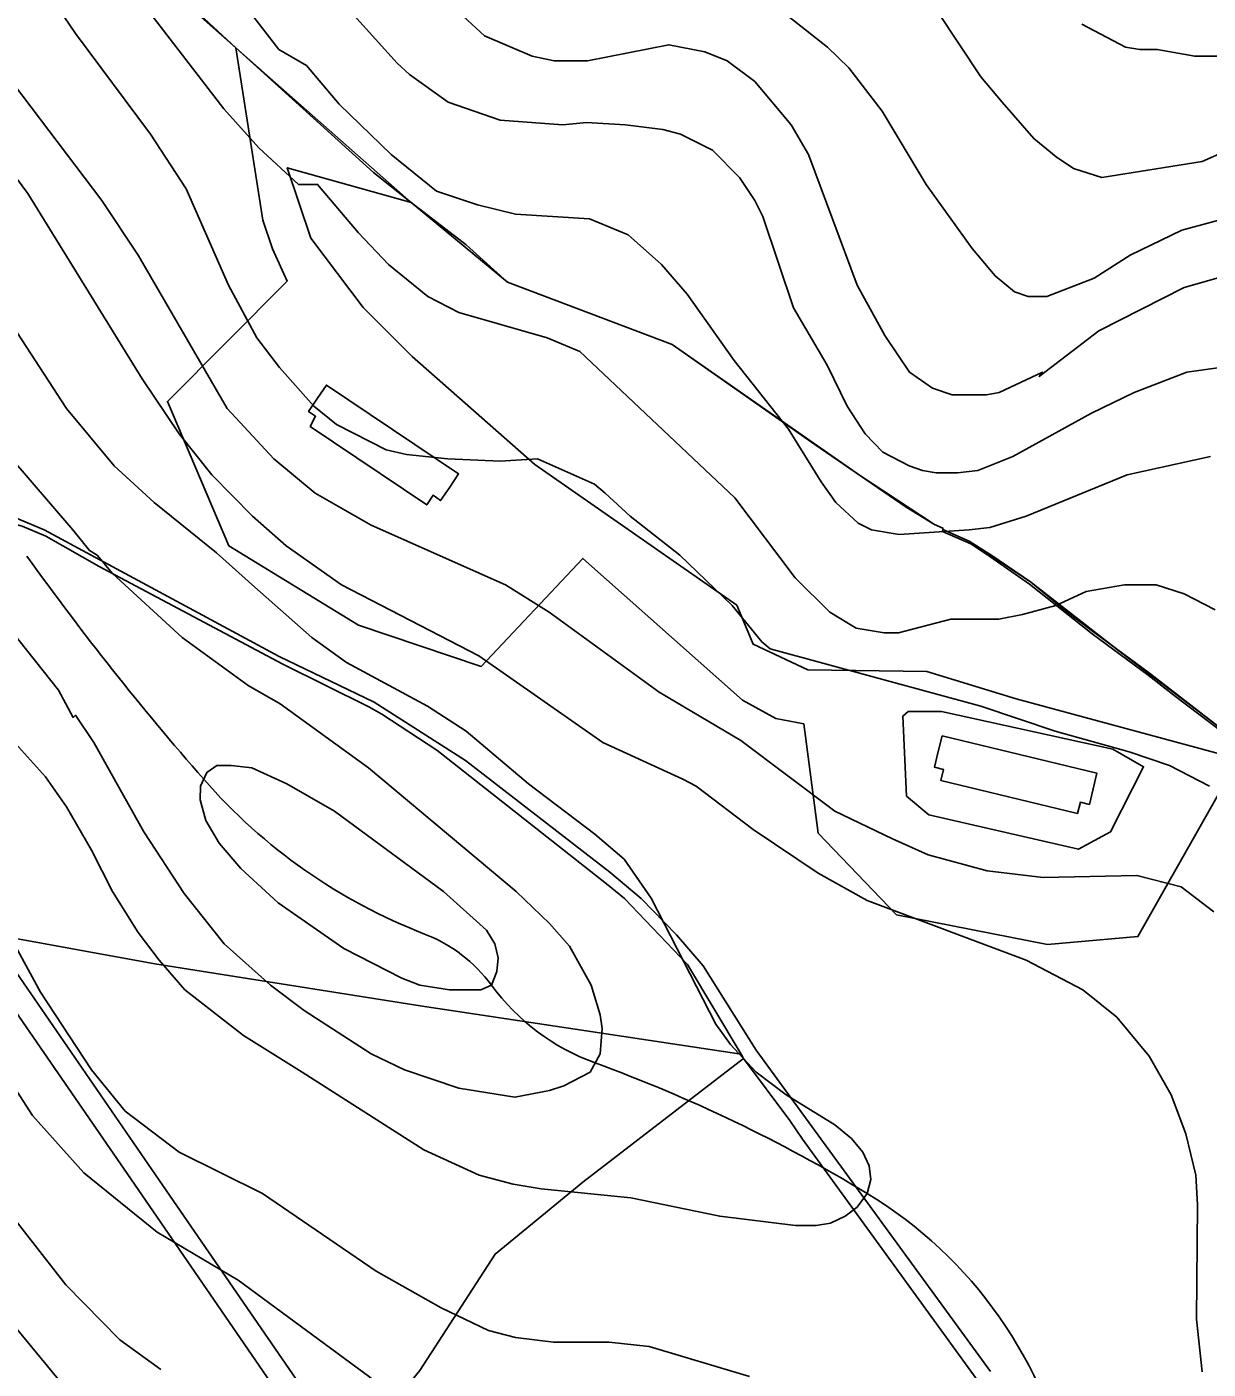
# Model space of a CAD drawing. Extents: x -510989 to -501240, y -1184665 to -1176089.
# Drawn here: x -505094 to -504577, y -1179078 to -1178491 of the extents above; entities that cross this region are included whole.
import ezdxf

# ---------------------------------------------------------------- set-up
doc = ezdxf.new("R2010")
doc.units = 0
for name, color, linetype in [('lesni_pozemek', 7, 'Continuous'), ('NAVRH_rozvodnice', 7, 'Continuous'), ('ostatni_plocha_x_ostatni_komunikace', 7, 'Continuous'), ('ostatni_plocha_x_sportoviste_a_rekr_plocha', 7, 'Continuous'), ('popis', 7, 'Continuous'), ('STAV_povodi', 7, 'Continuous'), ('vrstevnice_01', 7, 'Continuous'), ('vrstevnice_02', 7, 'Continuous'), ('vrstevnice_03', 7, 'Continuous'), ('zastavena_plocha_a_nadvori', 7, 'Continuous')]:
    doc.layers.add(name, color=color, linetype=linetype)

msp = doc.modelspace()

# ---------------------------------------------------------------- linework, layer by layer
at = {"layer": 'lesni_pozemek'}
for points in [[(-505022.64, -1178482.56), (-505002.57, -1178500.32), (-504990.69, -1178575.67), (-504986.52, -1178588.2), (-504980.15, -1178602.27), (-505032.43, -1178654.84), (-505005.63, -1178718.02), (-504948.96, -1178752.71), (-504895.35, -1178770.76), (-504850.77, -1178723.5), (-504781.06, -1178785.49), (-504766.47, -1178793.45), (-504754.26, -1178795.84), (-504747.89, -1178843.63), (-504713.66, -1178879.2), (-504647.72, -1178892.21), (-504608.18, -1178888.76), (-504570.98, -1178823.1)], [(-504556.37, -1178813.24), (-504661.45, -1178784.85), (-504700.46, -1178772.9), (-504752.47, -1178772.11), (-504776.35, -1178760.96), (-504783.52, -1178743.97), (-504871.8, -1178682.47), (-504925.41, -1178635.22), (-504946.88, -1178613.76), (-504969.7, -1178583.49), (-504980.05, -1178552.7), (-504925.88, -1178567.92), (-504901.82, -1178586.38), (-504883.83, -1178602.78), (-504811.75, -1178629.97), (-504749.47, -1178673.73), (-504709.42, -1178701.05), (-504697.08, -1178708.62), (-504693.39, -1178710.23), (-504693.45, -1178710.86), (-504693.53, -1178711.72), (-504681.25, -1178717.09), (-504672.85, -1178722.65), (-504655.53, -1178734.73), (-504628.15, -1178756.44), (-504603.62, -1178774.44), (-504591.75, -1178783.85), (-504550.9, -1178814.72)], [(-504672.6, -1179078.92), (-504775.12, -1178938.48), (-504798.2, -1178901.52), (-504809.88, -1178887.98), (-504825.4, -1178872.19), (-504839.03, -1178860.55), (-504902.16, -1178811.87), (-504942.04, -1178786.31), (-504983.53, -1178766.29), (-505086.39, -1178710.99), (-505099.22, -1178705.58)], [(-504922.16, -1179078.43), (-504889.19, -1179027.53), (-504850.83, -1178996.15), (-504780.6, -1178942), (-504760.35, -1178969.12), (-504754.78, -1178977.35), (-504643.42, -1179130.79)]]:
    msp.add_lwpolyline(points, dxfattribs=at)
for points in [[(-505353.76, -1178533.6), (-505342.69, -1178541.06), (-505279.92, -1178578.43), (-505231.36, -1178610.95), (-505197.88, -1178637.32), (-505159.67, -1178669.84), (-505122.82, -1178701.8), (-505095.9, -1178709.43), (-505085.68, -1178713.81), (-505062.33, -1178726.95), (-504982, -1178769.77), (-504944.36, -1178788.34), (-504938.65, -1178791.52), (-504914.69, -1178807.28), (-504840.55, -1178865.78), (-504832.6, -1178872.11), (-504805.13, -1178900.91), (-504781.67, -1178940.13), (-504922, -1178918.99), (-505037.99, -1178900.67), (-505110.08, -1178887.62), (-505222.11, -1178724.89), (-505344.02, -1178547.79)], [(-504693.53, -1178711.72), (-504693.45, -1178710.86), (-504681.99, -1178715.98), (-504672.07, -1178722.24), (-504655.15, -1178733.76), (-504639.4, -1178746.65), (-504628.62, -1178754.9), (-504603.11, -1178773.69), (-504554.76, -1178811.1), (-504549.65, -1178815.06), (-504550.9, -1178814.72), (-504591.75, -1178783.85), (-504603.62, -1178774.44), (-504628.15, -1178756.44), (-504655.53, -1178734.73), (-504672.85, -1178722.65), (-504681.25, -1178717.09)], [(-505123.55, -1178885.7), (-505121.53, -1178885.99), (-505113.28, -1178887.16), (-505110.08, -1178887.62), (-505100.21, -1178901.97), (-505034.43, -1178997.52), (-504968.44, -1179093.37), (-504952.9, -1179115.84), (-504954.27, -1179117.63), (-504958.33, -1179122.95), (-504959.28, -1179124.19), (-504980.7, -1179093.21), (-505045.3, -1178999.36), (-505111.08, -1178903.81), (-505115.1, -1178897.98)], [(-505110.08, -1178887.62), (-505037.99, -1178900.67), (-504922, -1178918.99), (-504781.67, -1178940.13), (-504780.6, -1178942), (-504850.83, -1178996.15), (-504889.19, -1179027.53), (-504922.16, -1179078.43), (-504952.9, -1179115.84), (-504968.44, -1179093.37), (-505034.43, -1178997.52), (-505100.21, -1178901.97)], [(-505111.08, -1178903.81), (-505045.3, -1178999.36), (-504980.7, -1179093.21), (-504959.28, -1179124.19), (-504973.1, -1179140.81), (-504990.8, -1179163.24), (-505044.57, -1179207.26), (-505062.3, -1179220.25), (-505080.81, -1179233.81), (-505146.93, -1179233.71), (-505158.9, -1179236.91), (-505164.15, -1179239.77), (-505171.12, -1179244.92), (-505199.41, -1179266.21), (-505163, -1179186), (-505196, -1179013), (-505214.1, -1178978.56), (-505115.1, -1178897.98)]]:
    msp.add_lwpolyline(points, close=True, dxfattribs=at)
at = {"layer": 'NAVRH_rozvodnice'}
for centre, radius, start, end in [((-504034.37, -1177961.71), 1304.39, 215.6793, 221.14765), ((-504831, -1178657.82), 246.47, 221.14765, 248.82386), ((-504943.8, -1178949), 65.8, 36.35588, 68.82386), ((-504811.81, -1178851.85), 98.1, 216.35588, 249.94879), ((-505078.2, -1179581.74), 678.89, 58.80682, 69.94879), ((-504826.23, -1179165.58), 192.39, 11.35731, 58.80682)]:
    msp.add_arc(centre, radius, start, end, dxfattribs=at)
at = {"layer": 'ostatni_plocha_x_ostatni_komunikace'}
for points in [[(-505099.22, -1178705.58), (-505086.39, -1178710.99), (-504983.53, -1178766.29), (-504942.04, -1178786.31), (-504902.16, -1178811.87), (-504839.03, -1178860.55), (-504825.4, -1178872.19), (-504809.88, -1178887.98), (-504798.2, -1178901.52), (-504775.12, -1178938.48), (-504672.6, -1179078.92)], [(-504643.42, -1179130.79), (-504754.78, -1178977.35), (-504760.35, -1178969.12), (-504780.6, -1178942), (-504781.67, -1178940.13), (-504805.13, -1178900.91), (-504832.6, -1178872.11), (-504840.55, -1178865.78), (-504914.69, -1178807.28), (-504938.65, -1178791.52), (-504944.36, -1178788.34), (-504982, -1178769.77), (-505062.33, -1178726.95), (-505085.68, -1178713.81), (-505095.9, -1178709.43)]]:
    msp.add_lwpolyline(points, dxfattribs=at)
at = {"layer": 'ostatni_plocha_x_sportoviste_a_rekr_plocha'}
msp.add_lwpolyline([(-504570.98, -1178823.1), (-504608.18, -1178888.76), (-504647.72, -1178892.21), (-504713.66, -1178879.2), (-504747.89, -1178843.63), (-504754.26, -1178795.84), (-504766.47, -1178793.45), (-504781.06, -1178785.49), (-504850.77, -1178723.5), (-504895.35, -1178770.76), (-504948.96, -1178752.71), (-505005.63, -1178718.02), (-505032.43, -1178654.84), (-504980.15, -1178602.27), (-504986.52, -1178588.2), (-504990.69, -1178575.67), (-505002.57, -1178500.32), (-504942.42, -1178554.83), (-504925.88, -1178567.92), (-504980.05, -1178552.7), (-504969.7, -1178583.49), (-504946.88, -1178613.76), (-504925.41, -1178635.22), (-504871.8, -1178682.47), (-504783.52, -1178743.97), (-504776.35, -1178760.96), (-504752.47, -1178772.11), (-504700.46, -1178772.9), (-504661.45, -1178784.85), (-504556.37, -1178813.24)], dxfattribs=at)
for points in [[(-504966.8, -1178653.45), (-504970.72, -1178659.3), (-504967.65, -1178661.33), (-504970.04, -1178665.75), (-504919.1, -1178700.12), (-504916.31, -1178695.9), (-504913.04, -1178698.18), (-504909.05, -1178692.38), (-504905.16, -1178686.51), (-504962.97, -1178647.75)], [(-504708.6, -1178790.34), (-504710.9, -1178792.49), (-504709.28, -1178827.38), (-504699.58, -1178835.5), (-504634.17, -1178850.56), (-504620.11, -1178843.03), (-504605.69, -1178814.53), (-504619.14, -1178806.78), (-504694.06, -1178790.39)], [(-504708.6, -1178790.34), (-504694.06, -1178790.39), (-504619.14, -1178806.78), (-504605.69, -1178814.53), (-504620.11, -1178843.03), (-504634.17, -1178850.56), (-504699.58, -1178835.5), (-504709.28, -1178827.38), (-504710.9, -1178792.49)], [(-504695.42, -1178807.93), (-504697.08, -1178814.76), (-504693.2, -1178815.7), (-504694.29, -1178820.57), (-504634.51, -1178834.9), (-504633.32, -1178830.06), (-504629.38, -1178831.03), (-504627.74, -1178824.25), (-504626.05, -1178817.35), (-504693.71, -1178801.04)]]:
    msp.add_lwpolyline(points, close=True, dxfattribs=at)
at = {"layer": 'popis'}
msp.add_lwpolyline([(-505083.44, -1178425.29), (-505002.57, -1178500.32), (-504925.88, -1178567.92), (-504883.83, -1178602.78), (-504811.75, -1178629.97), (-504729.45, -1178687.39), (-504697.08, -1178708.62), (-504693.39, -1178710.23), (-504693.45, -1178710.86), (-504681.99, -1178715.98), (-504655.15, -1178733.76), (-504615.86, -1178764.29), (-504578.93, -1178792.4), (-504549.65, -1178815.06)], dxfattribs=at)
at = {"layer": 'STAV_povodi'}
for centre, radius, start, end in [((-504034.37, -1177961.71), 1304.39, 215.6793, 221.14765), ((-504831, -1178657.82), 246.47, 221.14765, 248.82386), ((-504943.8, -1178949), 65.8, 36.35588, 68.82386), ((-504811.81, -1178851.85), 98.1, 216.35588, 249.94879), ((-505078.2, -1179581.74), 678.89, 58.80682, 69.94879), ((-504826.23, -1179165.58), 192.39, 11.35731, 58.80682)]:
    msp.add_arc(centre, radius, start, end, dxfattribs=at)
at = {"layer": 'vrstevnice_01'}
for points in [[(-504896.91, -1178569), (-504914.81, -1178563), (-504934.59, -1178547), (-504957.31, -1178525), (-504971.69, -1178508), (-504983.69, -1178501), (-504996.09, -1178485), (-505006.31, -1178467), (-505018.31, -1178447), (-505047.09, -1178404), (-505062.91, -1178386), (-505086.31, -1178362), (-505120.69, -1178333)], [(-504576.91, -1178823), (-504594.31, -1178814), (-504612, -1178808), (-504644.31, -1178799), (-504676.81, -1178788), (-504769, -1178763), (-504772.59, -1178760), (-504785.5, -1178744), (-504808.5, -1178722), (-504830.19, -1178705), (-504841.09, -1178695), (-504845.81, -1178691), (-504870.69, -1178680), (-504887, -1178681), (-504909.81, -1178680), (-504927.91, -1178678), (-504936.81, -1178676), (-504958.5, -1178665), (-504968.5, -1178657), (-504983.5, -1178640), (-504993.41, -1178627), (-505005.69, -1178604), (-505024.19, -1178562), (-505039.91, -1178538), (-505072.69, -1178494), (-505111.59, -1178437)], [(-504912.19, -1178478), (-504893.81, -1178495), (-504873, -1178504), (-504863.31, -1178506), (-504848.81, -1178506), (-504813.19, -1178499), (-504797.5, -1178502), (-504787.81, -1178506), (-504775.69, -1178515), (-504759.81, -1178534), (-504752.19, -1178547), (-504730.91, -1178604), (-504718.81, -1178626), (-504708.09, -1178642), (-504698, -1178649), (-504689.31, -1178652), (-504674.41, -1178652), (-504668.81, -1178651), (-504649.91, -1178642), (-504651.31, -1178644), (-504625.19, -1178624), (-504588, -1178605), (-504570, -1178600)], [(-504568.81, -1178545), (-504580.09, -1178550), (-504624, -1178557), (-504636.31, -1178553), (-504643.91, -1178548), (-504653.69, -1178540), (-504667.5, -1178524), (-504676.81, -1178513), (-504696.09, -1178484)], [(-505128.31, -1178517), (-505093.5, -1178564), (-505043.5, -1178645), (-505027.31, -1178669), (-505013.09, -1178687), (-504995.31, -1178705), (-504980.59, -1178718), (-504956.31, -1178735), (-504896.31, -1178766), (-504842.09, -1178804), (-504807.09, -1178820), (-504801.31, -1178823), (-504776.31, -1178842), (-504747.91, -1178861), (-504726.5, -1178873), (-504657, -1178899), (-504632.31, -1178912), (-504617.31, -1178924)], [(-504576.5, -1178679), (-504612.81, -1178687), (-504657, -1178705), (-504672.91, -1178710), (-504682, -1178711), (-504712.5, -1178713), (-504724.59, -1178711), (-504730.5, -1178708), (-504740.19, -1178699), (-504746.69, -1178690), (-504760.91, -1178667), (-504784.69, -1178637), (-504805.19, -1178608), (-504816.41, -1178595), (-504831.09, -1178582), (-504847.91, -1178575), (-504880.31, -1178573), (-504896.91, -1178569)], [(-504959.41, -1178834), (-504911.81, -1178869), (-504893, -1178886), (-504889.31, -1178892), (-504887.91, -1178898), (-504888.5, -1178904), (-504890.81, -1178910), (-504895.5, -1178912), (-504909.09, -1178912), (-504922.09, -1178910), (-504929.91, -1178907), (-504955.31, -1178894), (-504984, -1178874), (-505000.41, -1178859), (-505009.81, -1178848), (-505015.69, -1178838), (-505018.09, -1178829), (-505018, -1178823), (-505015.19, -1178817), (-505010.81, -1178814), (-505004.59, -1178814), (-504995.59, -1178815), (-504980.31, -1178822), (-504959.41, -1178834)], [(-504778, -1179081), (-504821.81, -1179068), (-504839.31, -1179066), (-504863.69, -1179066), (-504880.31, -1179064), (-504892.09, -1179061), (-504912.81, -1179051), (-504941.19, -1179035), (-504990.91, -1179001), (-505027.31, -1178983), (-505050.91, -1178965), (-505065.59, -1178947), (-505088, -1178913), (-505103.31, -1178885)], [(-504617.31, -1178924), (-504603.19, -1178941), (-504593.59, -1178958), (-504587.19, -1178975), (-504582.91, -1178993), (-504582.09, -1179006), (-504582.59, -1179056), (-504580.09, -1179079)], [(-505107.41, -1179002), (-505076.81, -1179041), (-505053.31, -1179065), (-505035.31, -1179078)]]:
    msp.add_lwpolyline(points, dxfattribs=at)
at = {"layer": 'vrstevnice_02'}
for points in [[(-505042.5, -1178482), (-505007.81, -1178527), (-504992.5, -1178544), (-504975.09, -1178560), (-504966.81, -1178560), (-504949, -1178581), (-504935.81, -1178595), (-504918.59, -1178609), (-504905.09, -1178616), (-504866.5, -1178627), (-504852.19, -1178633), (-504784.41, -1178697), (-504758, -1178732), (-504742.81, -1178747), (-504731.31, -1178754), (-504719.09, -1178756), (-504712.81, -1178756), (-504690, -1178750), (-504669, -1178750), (-504658.69, -1178748), (-504644, -1178744), (-504630.81, -1178738), (-504614, -1178735), (-504600.19, -1178735), (-504587.91, -1178739), (-504574.41, -1178746)], [(-504951, -1178486), (-504932, -1178507), (-504926.59, -1178512), (-504909.69, -1178524), (-504886.91, -1178532), (-504859.59, -1178534), (-504849.19, -1178533), (-504832.19, -1178534), (-504815.91, -1178536), (-504808.19, -1178538), (-504794.09, -1178545), (-504782.41, -1178557), (-504775.59, -1178567), (-504772.19, -1178574), (-504758.81, -1178614), (-504744, -1178639), (-504735.31, -1178657), (-504727.41, -1178669), (-504719.69, -1178677), (-504708.19, -1178683), (-504702.31, -1178685), (-504696.31, -1178686), (-504687.09, -1178686), (-504678.09, -1178685), (-504662.91, -1178679), (-504628.5, -1178660), (-504609.81, -1178651), (-504586.81, -1178642), (-504572.19, -1178640)], [(-504563.09, -1178573), (-504589, -1178580), (-504611.59, -1178591), (-504627.31, -1178601), (-504647.91, -1178609), (-504656.19, -1178609), (-504662.09, -1178607), (-504670.59, -1178600), (-504680.59, -1178588), (-504700.69, -1178560), (-504719.91, -1178528), (-504734.59, -1178509), (-504743.81, -1178500), (-504760.31, -1178487)], [(-504632.69, -1178490), (-504613.59, -1178500), (-504607.31, -1178501), (-504599.69, -1178501), (-504583.31, -1178504), (-504570.59, -1178504), (-504537.81, -1178503), (-504514, -1178506), (-504486.91, -1178515), (-504469.09, -1178520), (-504420.81, -1178525), (-504406, -1178529), (-504362.09, -1178547), (-504290.91, -1178567), (-504267.5, -1178577), (-504261.81, -1178581), (-504257.5, -1178586), (-504254.31, -1178595), (-504241.09, -1178609)], [(-504575, -1178878), (-504589.19, -1178867), (-504608.59, -1178862), (-504649.59, -1178863), (-504674, -1178860), (-504699.81, -1178853), (-504715.41, -1178846), (-504740.69, -1178834), (-504781.81, -1178803), (-504817.41, -1178782), (-504865.59, -1178747), (-504884.69, -1178735), (-504943.41, -1178709), (-504967.91, -1178695), (-504986, -1178680), (-505006.31, -1178658), (-505045.19, -1178591), (-505061.09, -1178567), (-505099.81, -1178516)], [(-505127.41, -1178580), (-505076.59, -1178658), (-505055.81, -1178683), (-505038.31, -1178699), (-505011, -1178721), (-504994.19, -1178736), (-504969.31, -1178758), (-504954.09, -1178769), (-504918.81, -1178788), (-504901.91, -1178799), (-504874.59, -1178822)], [(-504874.59, -1178822), (-504845.59, -1178844), (-504832.81, -1178855), (-504821, -1178872), (-504792.69, -1178927), (-504786.31, -1178936), (-504775.09, -1178948), (-504762, -1178958), (-504740.69, -1178971), (-504733.41, -1178977), (-504728.41, -1178983), (-504725.69, -1178989), (-504725, -1178995), (-504726.59, -1179001), (-504730.91, -1179007), (-504736.19, -1179011), (-504742.59, -1179014), (-504748.81, -1179015), (-504757.91, -1179015), (-504791, -1179011), (-504829.91, -1179003), (-504869.09, -1178999), (-504881.31, -1178997), (-504896.19, -1178993), (-504920.41, -1178982), (-504973.5, -1178948), (-504999.19, -1178932), (-505024.81, -1178912), (-505036.09, -1178899), (-505045.31, -1178887), (-505056.41, -1178869), (-505065.59, -1178851), (-505076.59, -1178832), (-505085.69, -1178819), (-505102.81, -1178800)], [(-505110.19, -1178938), (-505091.41, -1178967), (-505069, -1178992), (-505037, -1179018), (-505001.59, -1179039), (-504941.81, -1179083)], [(-505078.81, -1179084), (-505111, -1179045)]]:
    msp.add_lwpolyline(points, dxfattribs=at)
at = {"layer": 'vrstevnice_03'}
msp.add_lwpolyline([(-505100.81, -1178755), (-505080.09, -1178781), (-505073.69, -1178793), (-505072.59, -1178792), (-505064.69, -1178804), (-505042.81, -1178843), (-505025.09, -1178870), (-505007.69, -1178892), (-504987.41, -1178910), (-504972.69, -1178921), (-504943.31, -1178940), (-504928.81, -1178947), (-504905.09, -1178955), (-504880.5, -1178959), (-504865.41, -1178956), (-504859.09, -1178954), (-504847.69, -1178948), (-504843.19, -1178940), (-504842.41, -1178929), (-504843.31, -1178923), (-504847.19, -1178910), (-504856.69, -1178893), (-504865.41, -1178883), (-504880, -1178869), (-504944.5, -1178815), (-504983.19, -1178787), (-504997.09, -1178779), (-505026, -1178758), (-505056.41, -1178730), (-505063.19, -1178722), (-505066.59, -1178720), (-505073.81, -1178711), (-505101.31, -1178679)], dxfattribs=at)
at = {"layer": 'zastavena_plocha_a_nadvori'}
for points in [[(-504966.8, -1178653.45), (-504962.97, -1178647.75), (-504905.16, -1178686.51), (-504909.05, -1178692.38), (-504913.04, -1178698.18), (-504916.31, -1178695.9), (-504919.1, -1178700.12), (-504970.04, -1178665.75), (-504967.65, -1178661.33), (-504970.72, -1178659.3)], [(-504695.42, -1178807.93), (-504693.71, -1178801.04), (-504626.05, -1178817.35), (-504627.74, -1178824.25), (-504629.38, -1178831.03), (-504633.32, -1178830.06), (-504634.51, -1178834.9), (-504694.29, -1178820.57), (-504693.2, -1178815.7), (-504697.08, -1178814.76)]]:
    msp.add_lwpolyline(points, close=True, dxfattribs=at)

doc.saveas('drawing.dxf')
